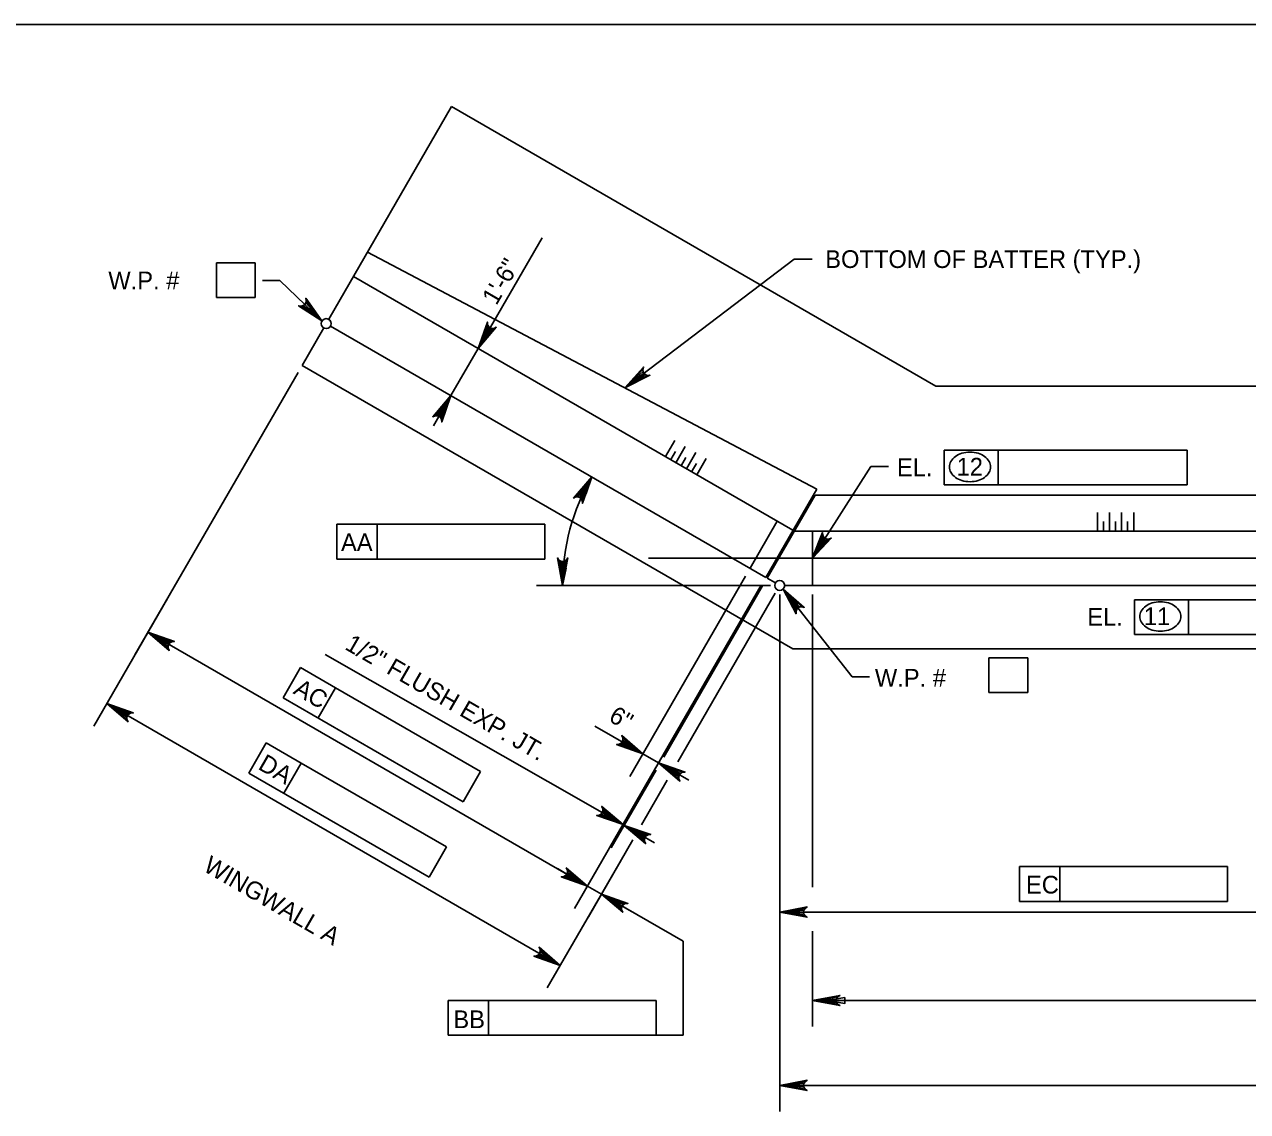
# Model space of a CAD drawing. Extents: x 638255 to 640306, y 296059 to 298435.
# Drawn here: x 638496.8 to 638703.9, y 297642.3 to 297826.5 of the extents above; entities that cross this region are included whole.
import ezdxf

# ---------------------------------------------------------------- set-up
doc = ezdxf.new("R2010")
doc.units = 0
for name, color, linetype in [('2', 7, 'Continuous'), ('Level 10', 7, 'Continuous'), ('Level 2', 7, 'Continuous'), ('Level 3', 7, 'Continuous')]:
    doc.layers.add(name, color=color, linetype=linetype)

msp = doc.modelspace()

# ---------------------------------------------------------------- linework, layer by layer
at = {"layer": '2'}
msp.add_line((638475.46, 297826.46), (639261.46, 297826.46), dxfattribs=at)
at = {"layer": 'Level 10'}
for p, q in [((638548.33, 297776.52), (638569.14, 297812.56)), ((638651.15, 297765.21), (638569.14, 297812.56)), ((638630.98, 297747.75), (638554.91, 297787.91)), ((638626.95, 297740.78), (638552.51, 297783.76)), ((638543.82, 297768.69), (638547.49, 297775.05)), ((638622.35, 297732.8), (638548.64, 297775.36)), ((638626.95, 297720.7), (638543.82, 297768.69)), ((638651.15, 297765.21), (638825.06, 297765.21)), ((638630.98, 297747.75), (638622.35, 297732.8)), ((638630.69, 297746.74), (638622.57, 297732.67)), ((638846.44, 297746.66), (638630.69, 297746.74)), ((638624.3, 297742.31), (638619.69, 297734.34)), ((638627.18, 297740.65), (638849.91, 297740.65)), ((638630.25, 297740.65), (638630.25, 297731.44)), ((638602.47, 297736.05), (638867.16, 297736.05)), ((638623.97, 297731.87), (638622.57, 297732.67)), ((638625.56, 297731.44), (638735.25, 297731.44)), ((638627.78, 297731.44), (638625.56, 297731.44)), ((638626.95, 297720.7), (638846.2, 297720.7))]:
    msp.add_line(p, q, dxfattribs=at)
at = {"layer": 'Level 2'}
for p, q in [((638605.36, 297753.25), (638606.94, 297755.98)), ((638607.13, 297752.22), (638608.71, 297754.95)), ((638606.25, 297752.74), (638607.05, 297754.14)), ((638608.02, 297751.71), (638608.83, 297753.11)), ((638608.9, 297751.2), (638610.48, 297753.93)), ((638610.67, 297750.18), (638612.25, 297752.91)), ((638609.79, 297750.69), (638610.6, 297752.09)), ((638678.53, 297740.65), (638678.53, 297743.81)), ((638680.57, 297740.65), (638680.57, 297743.81)), ((638682.62, 297740.65), (638682.62, 297743.81)), ((638684.67, 297740.65), (638684.67, 297743.81)), ((638679.55, 297740.65), (638679.55, 297742.27)), ((638681.6, 297740.65), (638681.6, 297742.27)), ((638683.64, 297740.65), (638683.64, 297742.27))]:
    msp.add_line(p, q, dxfattribs=at)
at = {"layer": 'Level 3'}
for p, q in [((638573.63, 297771.57), (638584.48, 297790.34)), ((638529.31, 297780.2), (638529.31, 297786.1)), ((638529.31, 297786.1), (638535.89, 297786.1)), ((638535.89, 297780.2), (638535.89, 297786.1)), ((638598.48, 297764.91), (638627.18, 297786.72)), ((638627.18, 297786.72), (638630.18, 297786.72)), ((638540.04, 297783.07), (638537.09, 297783.07)), ((638547.19, 297776.23), (638540.04, 297783.07)), ((638535.89, 297780.2), (638529.31, 297780.2)), ((638569.03, 297763.59), (638573.63, 297771.56)), ((638543.13, 297767.51), (638515.51, 297719.67)), ((638569.03, 297763.59), (638566.08, 297758.49)), ((638652.57, 297754.35), (638661.72, 297754.35)), ((638652.57, 297748.46), (638652.57, 297754.35)), ((638661.72, 297748.46), (638661.72, 297754.35)), ((638661.72, 297754.35), (638693.7, 297754.35)), ((638693.7, 297754.35), (638693.7, 297748.46)), ((638630.21, 297736.01), (638640.16, 297751.57)), ((638640.16, 297751.57), (638643.11, 297751.57)), ((638693.7, 297748.46), (638652.57, 297748.46)), ((638549.68, 297741.8), (638556.52, 297741.8)), ((638549.68, 297735.9), (638549.68, 297741.8)), ((638556.52, 297735.9), (638556.52, 297741.8)), ((638556.52, 297741.8), (638584.92, 297741.8)), ((638584.92, 297741.8), (638584.92, 297735.9)), ((638584.92, 297735.9), (638549.68, 297735.9)), ((638618.92, 297733.01), (638599.34, 297699.1)), ((638623.17, 297731.44), (638583.52, 297731.44)), ((638621.58, 297731.47), (638589.95, 297676.69)), ((638621.58, 297731.47), (638595.96, 297687.1)), ((638621.58, 297731.47), (638602, 297697.56)), ((638621.8, 297731.35), (638605.07, 297702.36)), ((638623.94, 297730.11), (638607.45, 297701.55)), ((638625.31, 297730.83), (638636.97, 297715.94)), ((638521.04, 297729.25), (638508.54, 297707.6)), ((638624.71, 297729.9), (638624.71, 297671.67)), ((638630.25, 297729.9), (638630.25, 297680.34)), ((638684.8, 297723.13), (638684.8, 297729.02)), ((638684.8, 297729.02), (638693.96, 297729.02)), ((638693.96, 297723.13), (638693.96, 297729.02)), ((638693.96, 297729.02), (638725.83, 297729.02)), ((638517.72, 297723.5), (638592.16, 297680.52)), ((638725.93, 297723.13), (638684.8, 297723.13)), ((638593.07, 297693.87), (638547.73, 297719.75)), ((638660.13, 297719.18), (638666.71, 297719.18)), ((638660.13, 297713.29), (638660.13, 297719.18)), ((638666.71, 297713.29), (638666.71, 297719.18)), ((638540.6, 297712.41), (638543.55, 297717.52)), ((638543.55, 297717.52), (638549.46, 297714.1)), ((638636.97, 297715.94), (638639.92, 297715.94)), ((638546.52, 297708.99), (638549.46, 297714.1)), ((638549.46, 297714.1), (638574.06, 297699.9)), ((638510.75, 297711.42), (638587.55, 297667.08)), ((638571.11, 297694.79), (638540.6, 297712.41)), ((638666.71, 297713.29), (638660.13, 297713.29)), ((638596.45, 297705.87), (638593.42, 297707.62)), ((638599, 297704.4), (638596.45, 297705.87)), ((638534.81, 297699.66), (638537.75, 297704.76)), ((638537.75, 297704.76), (638543.67, 297701.34)), ((638540.73, 297696.24), (638543.67, 297701.34)), ((638543.67, 297701.34), (638568.27, 297687.14)), ((638604.21, 297701.39), (638601.55, 297702.93)), ((638565.32, 297682.04), (638534.81, 297699.66)), ((638574.06, 297699.9), (638571.11, 297694.79)), ((638603.81, 297700.17), (638596.18, 297686.97)), ((638606.77, 297699.92), (638609.32, 297698.44)), ((638605.67, 297698.46), (638601.28, 297690.86)), ((638595.62, 297692.4), (638593.07, 297693.87)), ((638598.39, 297690.8), (638598.17, 297690.93)), ((638624.71, 297690.96), (638624.71, 297642.32)), ((638600.95, 297689.32), (638603.5, 297687.85)), ((638568.27, 297687.14), (638565.32, 297682.04)), ((638599.84, 297688.37), (638592.31, 297675.33)), ((638597.84, 297684.91), (638585.34, 297663.25)), ((638589.61, 297681.99), (638587.06, 297683.47)), ((638665.31, 297683.81), (638672.14, 297683.81)), ((638665.31, 297677.92), (638665.31, 297683.81)), ((638672.14, 297677.92), (638672.14, 297683.81)), ((638672.14, 297683.81), (638700.54, 297683.81)), ((638700.54, 297683.81), (638700.54, 297677.92)), ((638592.16, 297680.52), (638594.52, 297679.16)), ((638594.52, 297679.16), (638608.36, 297671.17)), ((638597.08, 297677.68), (638599.63, 297676.21)), ((638700.54, 297677.92), (638665.31, 297677.92)), ((638738.19, 297676.1), (638624.71, 297676.1)), ((638630.25, 297672.87), (638630.25, 297656.71)), ((638608.36, 297671.17), (638608.36, 297655.24)), ((638568.54, 297661.14), (638575.37, 297661.14)), ((638568.54, 297655.24), (638568.54, 297661.14)), ((638575.37, 297655.24), (638575.37, 297661.14)), ((638575.37, 297661.14), (638603.77, 297661.14)), ((638603.77, 297661.14), (638603.77, 297655.24)), ((638846.84, 297661.13), (638632.81, 297661.13)), ((638603.77, 297655.24), (638568.54, 297655.24)), ((638608.36, 297655.24), (638603.77, 297655.24)), ((638624.71, 297646.74), (638852.53, 297646.74))]:
    msp.add_line(p, q, dxfattribs=at)
for points in [[(638547.19, 297776.23), (638543.23, 297778.82), (638543.66, 297778.75), (638544.01, 297778.85), (638544.26, 297779.03), (638544.44, 297779.3), (638544.52, 297779.65), (638544.43, 297780.08), (638547.19, 297776.23), (638544.52, 297779.65), (638544.44, 297779.3), (638547.19, 297776.23), (638544.26, 297779.03), (638544.01, 297778.85), (638547.19, 297776.23), (638543.66, 297778.75)], [(638573.63, 297771.57), (638575.2, 297776.03), (638575.24, 297775.6), (638575.42, 297775.28), (638575.66, 297775.08), (638575.96, 297774.97), (638576.32, 297774.97), (638576.71, 297775.16), (638573.63, 297771.57), (638576.32, 297774.97), (638575.96, 297774.97), (638573.63, 297771.57), (638575.66, 297775.08), (638575.42, 297775.28), (638573.63, 297771.57), (638575.24, 297775.6)], [(638598.48, 297764.91), (638601.66, 297768.42), (638601.52, 297768.01), (638601.57, 297767.65), (638601.71, 297767.36), (638601.94, 297767.15), (638602.28, 297767.01), (638602.72, 297767.03), (638598.48, 297764.91), (638602.28, 297767.01), (638601.94, 297767.15), (638598.48, 297764.91), (638601.71, 297767.36), (638601.57, 297767.65), (638598.48, 297764.91), (638601.52, 297768.01)], [(638569.03, 297763.59), (638567.46, 297759.13), (638567.42, 297759.56), (638567.24, 297759.88), (638567, 297760.08), (638566.7, 297760.19), (638566.34, 297760.18), (638565.94, 297760), (638569.03, 297763.59), (638566.34, 297760.18), (638566.7, 297760.19), (638569.03, 297763.59), (638567, 297760.08), (638567.24, 297759.88), (638569.03, 297763.59), (638567.42, 297759.56)], [(638592.87, 297749.83), (638591.3, 297745.36), (638591.26, 297745.8), (638591.09, 297746.11), (638590.84, 297746.31), (638590.54, 297746.42), (638590.18, 297746.42), (638589.79, 297746.23), (638592.87, 297749.83), (638590.18, 297746.42), (638590.54, 297746.42), (638592.87, 297749.83), (638590.84, 297746.31), (638591.09, 297746.11), (638592.87, 297749.83), (638591.26, 297745.8)], [(638630.21, 297736.01), (638631.98, 297740.4), (638632, 297739.96), (638632.17, 297739.64), (638632.4, 297739.42), (638632.69, 297739.3), (638633.05, 297739.29), (638633.45, 297739.46), (638630.21, 297736.01), (638633.05, 297739.29), (638632.69, 297739.3), (638630.21, 297736.01), (638632.4, 297739.42), (638632.17, 297739.64), (638630.21, 297736.01), (638632, 297739.96)], [(638587.94, 297731.44), (638587.07, 297736.09), (638587.32, 297735.73), (638587.63, 297735.55), (638587.94, 297735.5), (638588.26, 297735.55), (638588.57, 297735.73), (638588.81, 297736.09), (638587.94, 297731.44), (638588.57, 297735.73), (638588.26, 297735.55), (638587.94, 297731.44), (638587.94, 297735.5), (638587.63, 297735.55), (638587.94, 297731.44), (638587.32, 297735.73)], [(638625.31, 297730.83), (638628.87, 297727.71), (638628.45, 297727.84), (638628.09, 297727.79), (638627.81, 297727.64), (638627.6, 297727.41), (638627.47, 297727.07), (638627.49, 297726.63), (638625.31, 297730.83), (638627.47, 297727.07), (638627.6, 297727.41), (638625.31, 297730.83), (638627.81, 297727.64), (638628.09, 297727.79), (638625.31, 297730.83), (638628.45, 297727.84)], [(638517.72, 297723.5), (638522.19, 297721.93), (638521.75, 297721.89), (638521.44, 297721.71), (638521.24, 297721.47), (638521.13, 297721.17), (638521.13, 297720.81), (638521.32, 297720.42), (638517.72, 297723.5), (638521.13, 297720.81), (638521.13, 297721.17), (638517.72, 297723.5), (638521.24, 297721.47), (638521.44, 297721.71), (638517.72, 297723.5), (638521.75, 297721.89)], [(638510.75, 297711.42), (638515.22, 297709.85), (638514.78, 297709.82), (638514.46, 297709.64), (638514.26, 297709.4), (638514.15, 297709.1), (638514.16, 297708.74), (638514.34, 297708.34), (638510.75, 297711.42), (638514.16, 297708.74), (638514.15, 297709.1), (638510.75, 297711.42), (638514.26, 297709.4), (638514.46, 297709.64), (638510.75, 297711.42), (638514.78, 297709.82)], [(638601.55, 297702.93), (638597.09, 297704.49), (638597.53, 297704.53), (638597.84, 297704.71), (638598.04, 297704.95), (638598.15, 297705.25), (638598.15, 297705.61), (638597.96, 297706.01), (638601.55, 297702.93), (638598.15, 297705.61), (638598.15, 297705.25), (638601.55, 297702.93), (638598.04, 297704.95), (638597.84, 297704.71), (638601.55, 297702.93), (638597.53, 297704.53)], [(638604.21, 297701.39), (638608.68, 297699.82), (638608.24, 297699.79), (638607.93, 297699.61), (638607.72, 297699.36), (638607.62, 297699.07), (638607.62, 297698.7), (638607.81, 297698.31), (638604.21, 297701.39), (638607.62, 297698.7), (638607.62, 297699.07), (638604.21, 297701.39), (638607.72, 297699.36), (638607.93, 297699.61), (638604.21, 297701.39), (638608.24, 297699.79)], [(638598.17, 297690.93), (638593.71, 297692.49), (638594.14, 297692.53), (638594.46, 297692.71), (638594.66, 297692.95), (638594.77, 297693.25), (638594.77, 297693.61), (638594.58, 297694.01), (638598.17, 297690.93), (638594.77, 297693.61), (638594.77, 297693.25), (638598.17, 297690.93), (638594.66, 297692.95), (638594.46, 297692.71), (638598.17, 297690.93), (638594.14, 297692.53)], [(638598.39, 297690.8), (638602.86, 297689.23), (638602.42, 297689.19), (638602.11, 297689.01), (638601.91, 297688.77), (638601.8, 297688.47), (638601.8, 297688.11), (638601.99, 297687.71), (638598.39, 297690.8), (638601.8, 297688.11), (638601.8, 297688.47), (638598.39, 297690.8), (638601.91, 297688.77), (638602.11, 297689.01), (638598.39, 297690.8), (638602.42, 297689.19)], [(638592.16, 297680.52), (638587.7, 297682.09), (638588.13, 297682.13), (638588.45, 297682.3), (638588.65, 297682.55), (638588.76, 297682.84), (638588.76, 297683.2), (638588.57, 297683.6), (638592.16, 297680.52), (638588.76, 297683.2), (638588.76, 297682.84), (638592.16, 297680.52), (638588.65, 297682.55), (638588.45, 297682.3), (638592.16, 297680.52), (638588.13, 297682.13)], [(638594.52, 297679.16), (638598.99, 297677.59), (638598.55, 297677.55), (638598.24, 297677.37), (638598.03, 297677.13), (638597.92, 297676.83), (638597.93, 297676.47), (638598.12, 297676.07), (638594.52, 297679.16), (638597.93, 297676.47), (638597.92, 297676.83), (638594.52, 297679.16), (638598.03, 297677.13), (638598.24, 297677.37), (638594.52, 297679.16), (638598.55, 297677.55)], [(638624.71, 297676.1), (638629.36, 297676.97), (638629, 297676.72), (638628.82, 297676.41), (638628.76, 297676.1), (638628.82, 297675.78), (638629, 297675.47), (638629.36, 297675.22), (638624.71, 297676.1), (638629, 297675.47), (638628.82, 297675.78), (638624.71, 297676.1), (638628.76, 297676.1), (638628.82, 297676.41), (638624.71, 297676.1), (638629, 297676.72)], [(638587.55, 297667.08), (638583.09, 297668.65), (638583.52, 297668.69), (638583.84, 297668.87), (638584.04, 297669.11), (638584.15, 297669.41), (638584.15, 297669.77), (638583.96, 297670.16), (638587.55, 297667.08), (638584.15, 297669.77), (638584.15, 297669.41), (638587.55, 297667.08), (638584.04, 297669.11), (638583.84, 297668.87), (638587.55, 297667.08), (638583.52, 297668.69)], [(638630.25, 297661.13), (638634.9, 297662), (638634.54, 297661.76), (638634.35, 297661.44), (638634.3, 297661.13), (638634.35, 297660.82), (638634.54, 297660.51), (638634.9, 297660.26), (638630.25, 297661.13), (638634.54, 297660.51), (638634.35, 297660.82), (638630.25, 297661.13), (638634.3, 297661.13), (638634.35, 297661.44), (638630.25, 297661.13), (638634.54, 297661.76)], [(638624.71, 297646.74), (638629.36, 297647.62), (638629, 297647.37), (638628.82, 297647.06), (638628.76, 297646.74), (638628.82, 297646.43), (638629, 297646.12), (638629.36, 297645.87), (638624.71, 297646.74), (638629, 297646.12), (638628.82, 297646.43), (638624.71, 297646.74), (638628.76, 297646.74), (638628.82, 297647.06), (638624.71, 297646.74), (638629, 297647.37)]]:
    msp.add_lwpolyline(points, dxfattribs=at)
for points in [[(638545.4, 297778.63), (638544.72, 297777.92), (638547.19, 297776.23)], [(638574.68, 297774.36), (638575.53, 297773.87), (638573.63, 297771.56)], [(638601.38, 297766.48), (638600.77, 297767.28), (638598.69, 297765.07)], [(638567.13, 297761.28), (638567.98, 297760.79), (638569.03, 297763.59)], [(638591.06, 297747.44), (638591.93, 297746.99), (638592.87, 297749.82)], [(638588.55, 297734.37), (638587.57, 297734.4), (638587.94, 297731.44)], [(638626.74, 297728.22), (638627.51, 297728.82), (638625.31, 297730.84)], [(638520.52, 297722.45), (638520.03, 297721.6), (638517.72, 297723.5)], [(638513.55, 297710.38), (638513.06, 297709.52), (638510.75, 297711.42)], [(638599.25, 297704.82), (638598.76, 297703.97), (638601.55, 297702.93)], [(638607.01, 297700.34), (638606.52, 297699.49), (638604.21, 297701.39)], [(638595.87, 297692.82), (638595.38, 297691.97), (638598.17, 297690.93)], [(638601.19, 297689.75), (638600.7, 297688.9), (638598.39, 297690.8)], [(638589.86, 297682.42), (638589.37, 297681.57), (638592.16, 297680.52)], [(638597.32, 297678.11), (638596.83, 297677.26), (638594.52, 297679.16)], [(638627.66, 297676.59), (638627.66, 297675.6), (638624.71, 297676.1)], [(638585.25, 297668.98), (638584.75, 297668.13), (638587.55, 297667.08)], [(638635.76, 297661.62), (638635.76, 297660.64), (638632.81, 297661.13)], [(638627.66, 297647.24), (638627.66, 297646.25), (638624.71, 297646.74)]]:
    msp.add_lwpolyline(points, close=True, dxfattribs=at)
for centre in [(638547.91, 297775.78), (638624.71, 297731.44)]:
    msp.add_circle(centre, 0.849, dxfattribs=at)
for centre, radius, start, end in [((638656.07, 297751.05), 2.75, 125.6316, 149.9767), ((638656.59, 297750.32), 3.65, 106.5358, 125.6316), ((638656.94, 297749.16), 4.86, 90, 106.5358), ((638656.94, 297749.16), 4.86, 73.4642, 90), ((638657.28, 297750.32), 3.65, 54.3684, 73.4642), ((638657.8, 297751.05), 2.75, 30.0233, 54.3684), ((638655.26, 297751.51), 1.82, 149.9767, 180), ((638655.26, 297751.51), 1.82, 180, 210.0233), ((638658.61, 297751.51), 1.82, 0, 30.0233), ((638658.61, 297751.51), 1.82, 329.9767, 0), ((638624.71, 297731.44), 36.77, 149.9988, 180), ((638656.07, 297751.98), 2.75, 210.0233, 234.3684), ((638656.59, 297752.71), 3.65, 234.3684, 253.4642), ((638656.94, 297753.87), 4.86, 253.4642, 270), ((638656.94, 297753.87), 4.86, 270, 286.5358), ((638657.28, 297752.71), 3.65, 286.5358, 305.6316), ((638657.8, 297751.98), 2.75, 305.6316, 329.9767), ((638624.71, 297731.44), 36.77, 174.95, 175.4061), ((638688.3, 297725.71), 2.75, 125.6316, 149.9767), ((638688.83, 297724.98), 3.65, 106.5358, 125.6316), ((638689.17, 297723.82), 4.86, 90, 106.5358), ((638689.17, 297723.82), 4.86, 73.4642, 90), ((638689.52, 297724.98), 3.65, 54.3684, 73.4642), ((638690.04, 297725.71), 2.75, 30.0233, 54.3684), ((638687.5, 297726.18), 1.82, 149.9767, 180), ((638687.5, 297726.18), 1.82, 180, 210.0233), ((638690.85, 297726.18), 1.82, 0, 30.0233), ((638690.85, 297726.18), 1.82, 329.9767, 0), ((638688.3, 297726.64), 2.75, 210.0233, 234.3684), ((638688.83, 297727.38), 3.65, 234.3684, 253.4642), ((638689.17, 297728.54), 4.86, 253.4642, 270), ((638689.17, 297728.54), 4.86, 270, 286.5358), ((638689.52, 297727.38), 3.65, 286.5358, 305.6316), ((638690.04, 297726.64), 2.75, 305.6316, 329.9767)]:
    msp.add_arc(centre, radius, start, end, dxfattribs=at)

# ---------------------------------------------------------------- texts
for s, height, p in [('BOTTOM OF BATTER (TYP.)', 3.0001, (638632.42, 297785.21)), ('W.P. # ', 3, (638511, 297781.6)), ('EL.', 3, (638644.56, 297749.94)), ('12', 3, (638654.67, 297750.05)), ('AA', 3, (638550.41, 297737.25)), ('EL.', 3, (638676.8, 297724.61)), ('11', 3, (638686.38, 297724.72)), ('W.P. # ', 3, (638640.83, 297714.3)), ('EC', 3, (638666.42, 297679.25)), ('BB', 3, (638569.44, 297656.45))]:
    msp.add_text(s, height=height, dxfattribs=at).set_placement(p)
for s, height, rotation, p in [('1\'-6"', 3, 60, (638576.73, 297778.74)), ('1/2" FLUSH EXP. JT.', 3.0001, 330, (638550.89, 297720.72)), ('AC', 3, 330, (638542.16, 297713.2)), ('6"', 3, 330, (638595.56, 297708.58)), ('DA', 3, 330.0005, (638536.19, 297700.42)), ('WINGWALL A', 3, 330.0005, (638526.89, 297683.18))]:
    msp.add_text(s, height=height, rotation=rotation, dxfattribs=at).set_placement(p)

doc.saveas('drawing.dxf')
